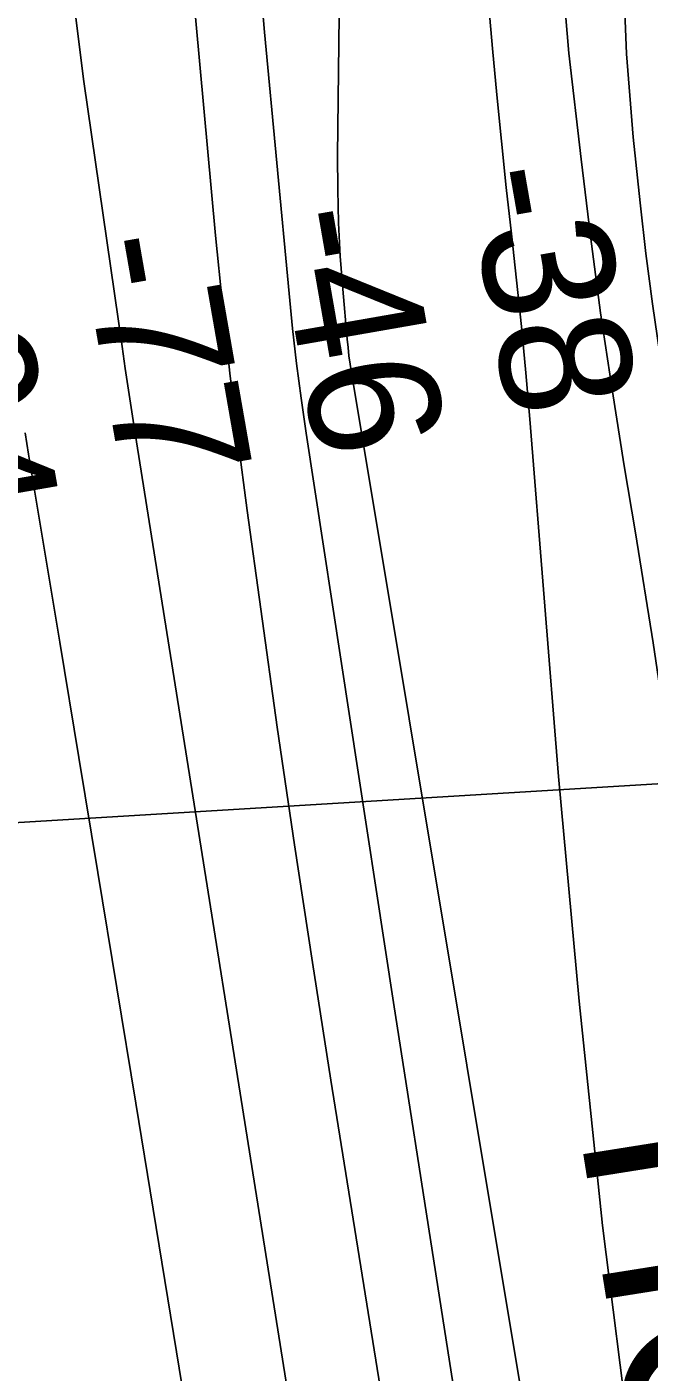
# Model space of a CAD drawing. Extents: x 3567028 to 3605064, y 510945 to 536587.
# Drawn here: x 3578355 to 3578673, y 532999 to 533685 of the extents above; entities that cross this region are included whole.
import ezdxf

# ---------------------------------------------------------------- set-up
doc = ezdxf.new("R2010")
doc.units = 0
for name, color, linetype in [('V-RIVR-RANG', 7, 'Continuous'), ('V-RRAP-RVMT-IDEN', 7, 'Continuous'), ('V-TOPO-DPTH', 7, 'Continuous'), ('V-TOPO-MAJR', 7, 'Continuous'), ('V-TOPO-MINR', 7, 'Continuous')]:
    doc.layers.add(name, color=color, linetype=linetype)

msp = doc.modelspace()

# ---------------------------------------------------------------- linework, layer by layer
at = {"layer": 'V-RIVR-RANG'}
msp.add_line((3579406.64, 533343.56), (3578089.06, 533263.62), dxfattribs=at)
at = {"layer": 'V-TOPO-DPTH'}
for points in [[(3578584.5, 533767.55), (3578592.68, 533674.44), (3578594.86, 533650.78), (3578597.18, 533627.13), (3578599.69, 533603.5), (3578602.34, 533579.89), (3578604.97, 533556.28), (3578607.43, 533532.64), (3578609.63, 533508.99), (3578611.67, 533485.31), (3578626.39, 533303.02), (3578636.84, 533188.32), (3578648.87, 533073.8), (3578663.26, 532959.56)], [(3578663.26, 532959.56), (3578648.87, 533073.8), (3578636.84, 533188.32), (3578626.39, 533303.02), (3578611.67, 533485.31), (3578609.63, 533508.99), (3578607.43, 533532.64), (3578604.97, 533556.28), (3578602.34, 533579.89), (3578599.69, 533603.5), (3578597.18, 533627.13), (3578594.86, 533650.78), (3578592.68, 533674.44), (3578584.5, 533767.55)], [(3578625.99, 533738.46), (3578631.68, 533672.08), (3578637.86, 533617.97), (3578642.65, 533578.73), (3578647.85, 533539.55), (3578653.67, 533500.45), (3578659.89, 533461.41), (3578665.61, 533427.26), (3578674.6, 533371.13), (3578683.05, 533314.92), (3578690.7, 533258.6), (3578697.81, 533202.2), (3578710.94, 533091.74), (3578719.63, 533016.75), (3578728.04, 532941.73)], [(3578728.04, 532941.73), (3578719.63, 533016.75), (3578710.94, 533091.74), (3578697.81, 533202.2), (3578690.7, 533258.6), (3578683.05, 533314.92), (3578674.6, 533371.13), (3578665.61, 533427.26), (3578659.89, 533461.41), (3578653.67, 533500.45), (3578647.85, 533539.55), (3578642.65, 533578.73), (3578637.86, 533617.97), (3578631.68, 533672.08), (3578625.99, 533738.46)], [(3578659.4, 533714.31), (3578661.14, 533671.71), (3578664.46, 533629.13), (3578668.02, 533595.7), (3578671, 533569.89), (3578674.3, 533544.11), (3578678.06, 533518.39), (3578682.13, 533492.72), (3578716.98, 533285.3), (3578738.04, 533155.85), (3578758.22, 533026.26), (3578777.06, 532896.48), (3578795.02, 532766.56), (3578840.34, 532425.82), (3578841.74, 532415.18), (3578843.12, 532404.54), (3578844.47, 532393.89), (3578845.8, 532383.24), (3578854.81, 532310.12), (3578860.74, 532262.93), (3578866.81, 532215.75), (3578873.1, 532168.6), (3578879.54, 532121.47), (3578910.52, 531898.44)], [(3578910.52, 531898.44), (3578879.54, 532121.47), (3578873.1, 532168.6), (3578866.81, 532215.75), (3578860.74, 532262.93), (3578854.81, 532310.12), (3578845.8, 532383.24), (3578844.47, 532393.89), (3578843.12, 532404.54), (3578841.74, 532415.18), (3578840.34, 532425.82), (3578795.02, 532766.56), (3578777.06, 532896.48), (3578758.22, 533026.26), (3578738.04, 533155.85), (3578716.98, 533285.3), (3578682.13, 533492.72), (3578678.06, 533518.39), (3578674.3, 533544.11), (3578671, 533569.89), (3578668.02, 533595.7), (3578664.46, 533629.13), (3578661.14, 533671.71), (3578659.4, 533714.31)]]:
    msp.add_lwpolyline(points, dxfattribs=at)
at = {"layer": 'V-TOPO-MAJR'}
msp.add_lwpolyline([(3578668.05, 532624.4), (3578520.59, 533509.17), (3578519.93, 533513.4), (3578519.34, 533517.65), (3578518.85, 533521.9), (3578518.42, 533526.17), (3578516.16, 533551.57), (3578514.91, 533568.56), (3578513.99, 533585.55), (3578513.59, 533602.57), (3578513.53, 533619.6), (3578515.48, 533792.09)], dxfattribs=at)
at = {"layer": 'V-TOPO-MINR'}
for points in [[(3578636.22, 532363.62), (3578510.08, 533148.01), (3578500.64, 533208.01), (3578491.48, 533268.06), (3578482.73, 533328.17), (3578474.25, 533388.33), (3578467.33, 533438.67), (3578462.76, 533473.71), (3578458.51, 533508.78), (3578454.72, 533543.91), (3578451.26, 533579.08), (3578413.1, 533995.19)], [(3578663.26, 532959.56), (3578648.87, 533073.8), (3578636.84, 533188.32), (3578626.39, 533303.02), (3578611.67, 533485.31), (3578609.63, 533508.99), (3578607.43, 533532.64), (3578604.97, 533556.28), (3578602.34, 533579.89), (3578599.69, 533603.5), (3578597.18, 533627.13), (3578594.86, 533650.78), (3578592.68, 533674.44), (3578584.5, 533767.55)], [(3578585.36, 532910.86), (3578563.61, 533049.17), (3578542.14, 533187.54), (3578497.53, 533478.15), (3578494.96, 533495.94), (3578492.6, 533513.75), (3578490.56, 533531.61), (3578488.72, 533549.49), (3578476.21, 533682.76), (3578470.83, 533746.34)], [(3578638.23, 532044.59), (3578633.06, 532074.58), (3578628.04, 532104.6), (3578623.01, 532134.62), (3578617.98, 532164.64), (3578612.95, 532194.65), (3578596.45, 532293.12), (3578593.05, 532313.7), (3578589.71, 532334.29), (3578586.47, 532354.89), (3578583.29, 532375.5), (3578559.92, 532529.25), (3578545, 532626.72), (3578529.93, 532724.18), (3578514.66, 532821.6), (3578499.24, 532919), (3578410.17, 533477.9), (3578408.43, 533488.99), (3578406.72, 533500.09), (3578405.06, 533511.19), (3578403.43, 533522.3), (3578383.91, 533657.7), (3578373.99, 533736.63)], [(3578728.04, 532941.73), (3578719.63, 533016.75), (3578710.94, 533091.74), (3578697.81, 533202.2), (3578690.7, 533258.6), (3578683.05, 533314.92), (3578674.6, 533371.13), (3578665.61, 533427.26), (3578659.89, 533461.41), (3578653.67, 533500.45), (3578647.85, 533539.55), (3578642.65, 533578.73), (3578637.86, 533617.97), (3578631.68, 533672.08), (3578625.99, 533738.46)], [(3578910.52, 531898.44), (3578879.54, 532121.47), (3578873.1, 532168.6), (3578866.81, 532215.75), (3578860.74, 532262.93), (3578854.81, 532310.12), (3578845.8, 532383.24), (3578844.47, 532393.89), (3578843.12, 532404.54), (3578841.74, 532415.18), (3578840.34, 532425.82), (3578795.02, 532766.56), (3578777.06, 532896.48), (3578758.22, 533026.26), (3578738.04, 533155.85), (3578716.98, 533285.3), (3578682.13, 533492.72), (3578678.06, 533518.39), (3578674.3, 533544.11), (3578671, 533569.89), (3578668.02, 533595.7), (3578664.46, 533629.13), (3578661.14, 533671.71), (3578659.4, 533714.31)], [(3578595.78, 532020.86), (3578580.51, 532101.81), (3578554.62, 532254.71), (3578553.82, 532259.57), (3578553.05, 532264.43), (3578552.33, 532269.29), (3578551.65, 532274.17), (3578550.96, 532279.04), (3578550.23, 532283.9), (3578549.45, 532288.76), (3578548.63, 532293.61), (3578547.04, 532302.74), (3578545.41, 532312.16), (3578543.8, 532321.58), (3578542.22, 532331), (3578540.66, 532340.43), (3578410.48, 533136.19), (3578400.83, 533195.04), (3578391.15, 533253.88), (3578381.43, 533312.72), (3578371.69, 533371.55), (3578355.76, 533467.48), (3578353.91, 533478.33)]]:
    msp.add_lwpolyline(points, dxfattribs=at)

# ---------------------------------------------------------------- texts
at = {"layer": 'V-RIVR-RANG'}
for s, p in [('-38', (3578578.99, 533611.4)), ('-46', (3578481.17, 533590.26)), ('-77', (3578382.08, 533576.39)), ('-94', (3578284.12, 533556.03))]:
    msp.add_text(s, height=67, rotation=279.92069, dxfattribs=at).set_placement(p)
at = {"layer": 'V-RRAP-RVMT-IDEN'}
msp.add_text('HOPE', height=100, rotation=279.03376, dxfattribs=at).set_placement((3578637.25, 533121.06))

doc.saveas('drawing.dxf')
